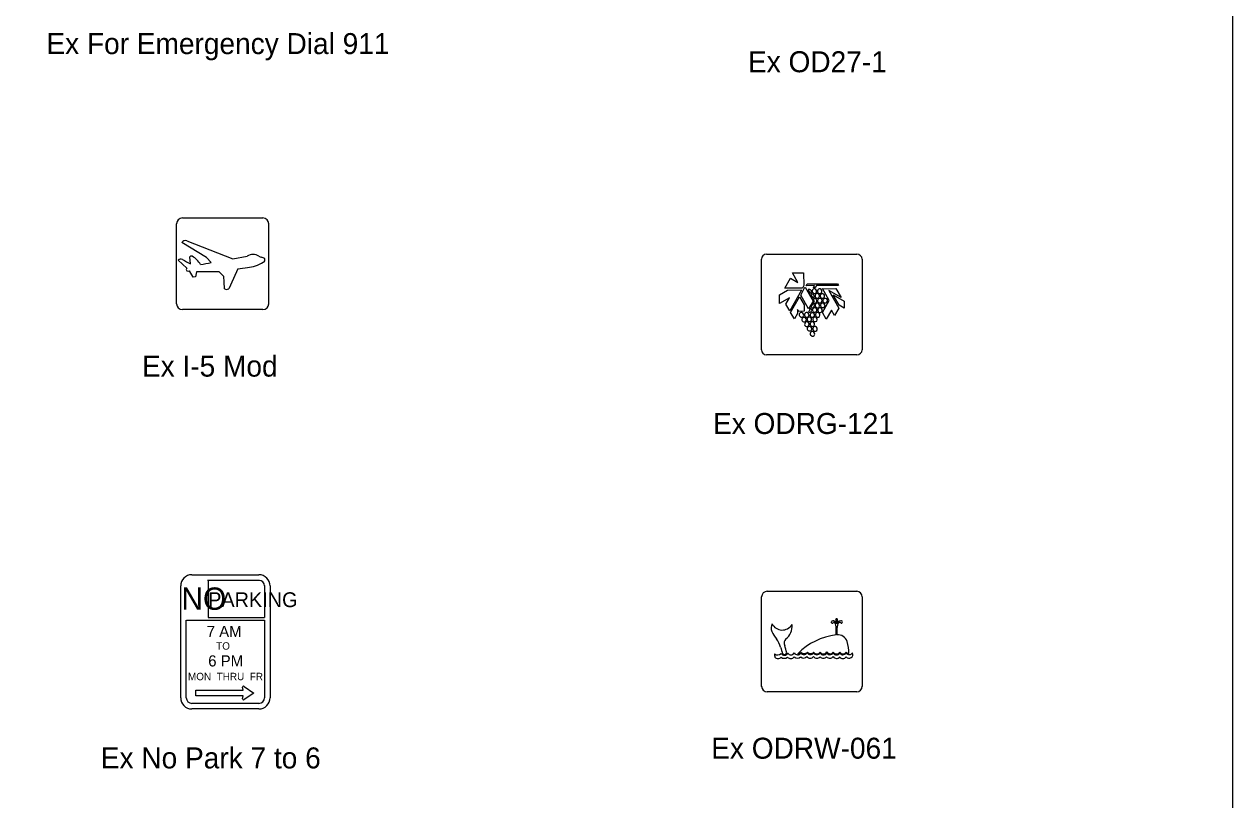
# Model space of a CAD drawing. Extents: x 42133 to 45533, y 41351 to 47951.
# Drawn here: x 43376.4 to 43808.3, y 47410.7 to 47688 of the extents above; entities that cross this region are included whole.
import ezdxf

# ---------------------------------------------------------------- set-up
doc = ezdxf.new("R2010")
doc.units = 0
doc.layers.add('P_ODOT_PLAN_Border', color=7, linetype='Continuous')
doc.layers.add('P_TRAF_SIGN_SignDetails', color=7, linetype='Continuous')

msp = doc.modelspace()

# ---------------------------------------------------------------- linework, layer by layer
at = {"layer": 'P_ODOT_PLAN_Border'}
msp.add_lwpolyline([(42208.34, 46901.35), (43808.34, 46901.35), (43808.34, 47901.35), (42208.34, 47901.35)], close=True, dxfattribs=at)
at = {"layer": 'P_TRAF_SIGN_SignDetails'}
for p, q in [((43432.9, 47618.72), (43461.71, 47618.72)), ((43430.84, 47588.01), (43430.84, 47616.66)), ((43463.77, 47588.01), (43463.77, 47616.67)), ((43441.52, 47604.57), (43432.67, 47610)), ((43441.52, 47604.57), (43432.67, 47610)), ((43434.44, 47610.6), (43450.99, 47604.14)), ((43434.44, 47610.6), (43450.99, 47604.14)), ((43435.77, 47602.38), (43435.54, 47604.78)), ((43435.77, 47602.38), (43435.54, 47604.78)), ((43443.21, 47602.82), (43441.52, 47604.57)), ((43443.21, 47602.82), (43441.52, 47604.57)), ((43450.99, 47604.14), (43456.11, 47605.02)), ((43450.99, 47604.14), (43456.11, 47605.02)), ((43641.69, 47605.78), (43674.01, 47605.78)), ((43434.5, 47600.76), (43431.38, 47603.67)), ((43434.5, 47600.76), (43431.38, 47603.67)), ((43452.71, 47600.53), (43451.2, 47597.09)), ((43452.71, 47600.53), (43451.2, 47597.09)), ((43639.87, 47571.64), (43639.87, 47603.94)), ((43675.84, 47603.94), (43675.84, 47571.64)), ((43436.8, 47597.58), (43435.41, 47599.77)), ((43436.8, 47597.58), (43435.41, 47599.77)), ((43437.65, 47597.69), (43436.8, 47597.58)), ((43437.65, 47597.69), (43436.8, 47597.58)), ((43437.96, 47599.41), (43437.65, 47597.69)), ((43437.96, 47599.41), (43437.65, 47597.69)), ((43446.03, 47599.41), (43437.96, 47599.41)), ((43446.03, 47599.41), (43437.96, 47599.41)), ((43447.74, 47597.82), (43446.03, 47599.41)), ((43447.74, 47597.82), (43446.03, 47599.41)), ((43447.78, 47595.9), (43447.74, 47597.82)), ((43447.78, 47595.9), (43447.74, 47597.82)), ((43447.93, 47593.35), (43447.78, 47595.9)), ((43447.93, 47593.35), (43447.78, 47595.9)), ((43451.2, 47597.09), (43449.46, 47593.38)), ((43451.2, 47597.09), (43449.46, 47593.38)), ((43648.21, 47593.6), (43650.3, 47597.2)), ((43650.3, 47597.2), (43652.88, 47595.71)), ((43651, 47599.09), (43654.95, 47599.12)), ((43652.88, 47595.71), (43651, 47599.09)), ((43654.95, 47599.12), (43655.05, 47594.61)), ((43646.27, 47591.19), (43649.22, 47592.94)), ((43654.49, 47593.58), (43648.21, 47593.6)), ((43649.22, 47592.94), (43654.13, 47592.98)), ((43654.13, 47592.97), (43649.97, 47585.57)), ((43653.91, 47591.17), (43655.43, 47593.99)), ((43655.05, 47594.61), (43654.49, 47593.58)), ((43655.46, 47593.99), (43658.34, 47589.02)), ((43655.83, 47594.51), (43656.18, 47595.14)), ((43658.86, 47594.53), (43655.83, 47594.51)), ((43656.17, 47595.14), (43667.01, 47595.22)), ((43657.38, 47591.71), (43656.55, 47593.11)), ((43658.31, 47590.07), (43657.51, 47591.46)), ((43658.47, 47593.74), (43658.86, 47594.53)), ((43659.01, 47593.74), (43658.47, 47593.74)), ((43659.52, 47594.56), (43659.01, 47593.74)), ((43667.36, 47594.64), (43659.52, 47594.56)), ((43664.09, 47589.21), (43661.63, 47593.46)), ((43661.63, 47593.44), (43666.5, 47593.46)), ((43668.36, 47590.24), (43663.96, 47592.76)), ((43663.96, 47592.76), (43667.5, 47586.53)), ((43666.5, 47593.46), (43668.36, 47590.24)), ((43667.01, 47595.22), (43667.36, 47594.64)), ((43646.26, 47588.14), (43646.27, 47591.19)), ((43649.84, 47590.13), (43646.26, 47588.14)), ((43648.58, 47587.87), (43649.84, 47590.13)), ((43649.97, 47585.57), (43648.58, 47587.87)), ((43650.26, 47584.92), (43653.49, 47590.5)), ((43653.49, 47590.5), (43655.13, 47587.65)), ((43656.73, 47586.26), (43653.91, 47591.17)), ((43655.13, 47587.65), (43655.14, 47585.35)), ((43658.34, 47589.02), (43656.73, 47586.26)), ((43657.54, 47586.77), (43658.34, 47588.17)), ((43658.85, 47589.13), (43658.45, 47589.8)), ((43658.45, 47588.39), (43658.85, 47589.13)), ((43661.66, 47584.96), (43664.09, 47589.21)), ((43667.59, 47587.54), (43665.47, 47591.24)), ((43665.48, 47591.24), (43669.42, 47588.97)), ((43669.4, 47586.53), (43667.59, 47587.54)), ((43669.42, 47588.97), (43669.4, 47586.53)), ((43461.71, 47585.96), (43432.9, 47585.96)), ((43651.63, 47582.64), (43650.26, 47584.92)), ((43652.71, 47584.55), (43651.63, 47582.64)), ((43652.75, 47586.03), (43652.71, 47584.55)), ((43653.22, 47585.33), (43652.75, 47586.03)), ((43655.14, 47585.35), (43653.22, 47585.33)), ((43657.38, 47586.47), (43656.67, 47585.07)), ((43657.54, 47586.77), (43657.54, 47586.75)), ((43663.05, 47582.55), (43661.66, 47584.96)), ((43664.86, 47585.74), (43663.05, 47582.55)), ((43666.02, 47583.85), (43664.86, 47585.74)), ((43667.5, 47586.53), (43666.02, 47583.85)), ((43674.01, 47569.8), (43641.69, 47569.8)), ((43436.29, 47491.17), (43460.26, 47491.17)), ((43441.92, 47489.19), (43460.41, 47489.19)), ((43442.08, 47489.19), (43442.08, 47475.92)), ((43432.3, 47447.21), (43432.3, 47487.17)), ((43462.28, 47487.32), (43462.28, 47479.56)), ((43464.27, 47487.17), (43464.27, 47447.21)), ((43641.91, 47485.27), (43673.91, 47485.27)), ((43462.28, 47479.57), (43462.28, 47475.88)), ((43639.92, 47451.28), (43639.92, 47483.29)), ((43675.9, 47483.29), (43675.9, 47451.28)), ((43434.28, 47447.16), (43434.28, 47474.92)), ((43434.32, 47474.93), (43462.25, 47474.93)), ((43442.08, 47475.92), (43462.25, 47475.92)), ((43462.28, 47474.92), (43462.28, 47447.19)), ((43666.55, 47469.73), (43666.55, 47471.35)), ((43666.83, 47471.35), (43666.83, 47469.73)), ((43437.7, 47447.92), (43437.7, 47449.91)), ((43437.7, 47449.9), (43454.61, 47449.9)), ((43454.61, 47449.9), (43454.4, 47450.97)), ((43454.97, 47451.28), (43458.46, 47448.9)), ((43454.97, 47451.27), (43454.97, 47451.28)), ((43458.46, 47448.9), (43454.97, 47446.53)), ((43673.91, 47449.3), (43641.91, 47449.3)), ((43460.32, 47445.2), (43436.23, 47445.2)), ((43454.61, 47447.92), (43437.7, 47447.92)), ((43454.4, 47446.83), (43454.61, 47447.92)), ((43460.26, 47443.21), (43436.29, 47443.21))]:
    msp.add_line(p, q, dxfattribs=at)
for centre, radius, start, end in [((43432.9, 47616.66), 2.06, 90, 180), ((43461.71, 47616.66), 2.06, 0, 90), ((43434, 47609.01), 1.65, 74.2986, 143.3147), ((43434, 47609.01), 1.65, 74.2986, 143.3147), ((43436.18, 47604.15), 0.901, 75.838, 135.4736), ((43436.18, 47604.15), 0.901, 75.838, 135.4736), ((43432.65, 47598.21), 7.78, 29.8241, 61.1299), ((43432.65, 47598.21), 7.78, 29.8241, 61.1299), ((43458.18, 47602.05), 3.62, 55.6072, 125.0039), ((43458.18, 47602.05), 3.62, 55.6072, 125.0039), ((43461.95, 47608.23), 3.63, 241.6875, 256.2375), ((43461.95, 47608.23), 3.63, 241.6875, 256.2375), ((43460.87, 47602.82), 1.91, 40.7676, 83.2482), ((43460.87, 47602.82), 1.91, 40.7676, 83.2482), ((43641.7, 47603.95), 1.83, 90, 180), ((43674.01, 47603.95), 1.83, 360, 90), ((43432.26, 47602.88), 1.18, 57.5908, 137.7902), ((43432.26, 47602.88), 1.18, 57.5908, 137.7902), ((43455.97, 47645.2), 47.34, 240.8211, 244.7467), ((43455.97, 47645.2), 47.34, 240.8211, 244.7467), ((43434.83, 47600.32), 0.553, 126.8989, 235.8954), ((43434.83, 47600.32), 0.553, 126.8989, 235.8954), ((43426.85, 47676.21), 75.19, 279.6072, 282.5677), ((43426.85, 47676.21), 75.19, 279.6072, 282.5677), ((43450.17, 47628.55), 28.13, 275.1739, 282.2634), ((43450.17, 47628.55), 28.13, 275.1739, 282.2634), ((43455.53, 47612.43), 11.39, 273.0928, 303.2737), ((43455.53, 47612.43), 11.39, 273.0928, 303.2737), ((43461.64, 47603.67), 0.778, 280.8397, 30.026), ((43461.64, 47603.67), 0.778, 280.8397, 30.026), ((43435.03, 47600.51), 0.829, 231.7402, 296.9787), ((43435.03, 47600.51), 0.829, 231.7402, 296.9787), ((43448.67, 47594.88), 1.7, 244.0761, 297.5725), ((43448.67, 47594.88), 1.7, 244.0761, 297.5725), ((43656.92, 47592.38), 0.82, 304.0341, 117.1736), ((43657.89, 47590.75), 0.8, 301.4153, 117.8615), ((43658.8, 47592.55), 0.816, 80.8803, 254.2919), ((43658.8, 47592.55), 0.816, 254.2919, 80.8803), ((43659.82, 47590.89), 0.816, 80.8803, 254.2919), ((43659.82, 47590.89), 0.816, 254.2919, 80.8803), ((43660.69, 47592.54), 0.816, 80.8803, 254.2919), ((43660.69, 47592.54), 0.816, 254.2919, 80.8803), ((43661.66, 47590.85), 0.816, 80.8803, 254.2919), ((43661.66, 47590.85), 0.816, 254.2919, 80.8803), ((43432.9, 47588.02), 2.06, 180, 269.9911), ((43461.71, 47588.02), 2.06, 270, 360), ((43658, 47587.43), 0.813, 235.7749, 65.0245), ((43658.84, 47589.09), 0.807, 240.9053, 118.8514), ((43659.87, 47587.43), 0.816, 80.8803, 254.2919), ((43659.87, 47587.43), 0.816, 254.2919, 80.8803), ((43660.75, 47589.17), 0.816, 80.8803, 254.2919), ((43660.75, 47589.17), 0.816, 254.2919, 80.8803), ((43661.79, 47587.46), 0.816, 80.8803, 254.2919), ((43661.79, 47587.46), 0.816, 254.2919, 80.8803), ((43662.66, 47589.17), 0.816, 80.8803, 254.2919), ((43662.66, 47589.17), 0.816, 254.2919, 80.8803), ((43654.17, 47584.1), 0.816, 80.8803, 254.2919), ((43654.17, 47584.1), 0.816, 254.2919, 80.8803), ((43655.13, 47582.38), 0.816, 80.8803, 254.2919), ((43655.13, 47582.38), 0.816, 254.2919, 80.8803), ((43656.07, 47584.08), 0.816, 80.8803, 254.2919), ((43656.07, 47584.08), 0.816, 254.2919, 80.8803), ((43657, 47582.51), 0.816, 80.8803, 254.2919), ((43657.03, 47585.77), 0.794, 244.3578, 63.1027), ((43657, 47582.51), 0.816, 254.2919, 80.8803), ((43658.06, 47584.03), 0.816, 80.8803, 254.2919), ((43658.06, 47584.03), 0.816, 254.2919, 80.8803), ((43658.9, 47585.81), 0.816, 80.8803, 254.2919), ((43659.01, 47582.44), 0.816, 80.8803, 254.2919), ((43658.9, 47585.81), 0.816, 254.2919, 80.8803), ((43659.01, 47582.44), 0.816, 254.2919, 80.8803), ((43659.98, 47584.1), 0.816, 80.8803, 254.2919), ((43659.98, 47584.1), 0.816, 254.2919, 80.8803), ((43660.81, 47585.75), 0.816, 80.8803, 254.2919), ((43660.81, 47585.75), 0.816, 254.2919, 80.8803), ((43656.11, 47580.74), 0.816, 80.8803, 254.2919), ((43656.11, 47580.74), 0.816, 254.2919, 80.8803), ((43657.06, 47579.11), 0.816, 80.8803, 254.2919), ((43657.06, 47579.11), 0.816, 254.2919, 80.8803), ((43658.06, 47580.77), 0.816, 80.8803, 254.2919), ((43658.06, 47580.77), 0.816, 254.2919, 80.8803), ((43659.03, 47579.08), 0.816, 80.8803, 254.2919), ((43659.03, 47579.08), 0.816, 254.2919, 80.8803), ((43658.09, 47577.3), 0.816, 80.8803, 254.2919), ((43658.09, 47577.3), 0.816, 254.2919, 80.8803), ((43641.7, 47571.63), 1.83, 180, 270), ((43674.01, 47571.63), 1.83, 270, 360), ((43436.29, 47487.17), 4, 90, 180), ((43460.27, 47487.17), 4, 0, 90), ((43460.27, 47487.17), 2.01, 0, 90), ((43641.91, 47483.28), 1.99, 90, 180), ((43673.91, 47483.28), 1.99, 0, 90), ((43665.47, 47474.06), 0.692, 45.3332, 154.4593), ((43666.75, 47475.11), 0.344, 342.273, 192.2088), ((43663.68, 47473.71), 3.05, 5.3787, 25.7831), ((43655.46, 47478.76), 12.21, 337.057, 342.0812), ((43668.41, 47472.97), 1.76, 97.0412, 163.6744), ((43668.35, 47474.3), 0.452, 264.8583, 109.7136), ((43647.33, 47472.15), 3.98, 158.1153, 198.1895), ((43661.8, 47480.44), 20.59, 207.569, 216.3416), ((43647.3, 47475.55), 4.13, 207.6004, 328.0251), ((43645.17, 47472.79), 5.67, 306.6237, 5.7964), ((43665.21, 47474.25), 0.386, 163.1275, 354.0773), ((43665.44, 47473.29), 0.931, 24.8622, 80.0168), ((43664.35, 47472.63), 2.51, 19.4352, 50.0968), ((43660.19, 47471.78), 6.38, 356.1916, 17.3933), ((43674.24, 47471.4), 7.41, 162.1183, 180.3672), ((43668.01, 47473.18), 0.961, 81.6019, 149.1312), ((43668.7, 47474.25), 0.562, 192.283, 225.8947), ((43636.3, 47461.85), 10.96, 18.2366, 35.605), ((43649.99, 47466.82), 2.02, 135.3335, 206.145), ((43669.6, 47446.2), 23.72, 97.3535, 135.0414), ((43667.06, 47466.02), 3.71, 20.5831, 93.6304), ((43649.44, 47462.36), 21.67, 1.6813, 13.2268), ((43645.67, 47464.23), 1.73, 228.5979, 316.178), ((43657.72, 47463.43), 13.2, 182.1914, 187.5218), ((43672.04, 47471.94), 26.19, 194.7138, 200.0447), ((43648.08, 47463.83), 1.41, 214.7838, 328.6198), ((43648.09, 47463.55), 0.876, 221.6747, 340.1997), ((43622.4, 47457.42), 27.14, 12.3981, 18.2851), ((43650.32, 47462.89), 1.65, 224.7408, 319.4175), ((43650.36, 47463.86), 1.32, 215.1193, 331.5119), ((43652.73, 47464), 1.44, 212.5377, 324.7801), ((43652.73, 47463.04), 1.69, 226.5111, 312.2911), ((43652.98, 47464.11), 1.16, 261.2982, 331.215), ((43654.96, 47463), 1.6, 228.4869, 317.442), ((43654.99, 47464.13), 1.49, 224.1945, 323.3666), ((43655.15, 47464.42), 1.45, 217.0083, 321.0854), ((43657.29, 47462.76), 1.42, 216.2487, 324.2486), ((43657.36, 47464.13), 1.47, 217.1556, 319.8479), ((43657.41, 47464.45), 1.47, 219.7451, 320.6602), ((43659.66, 47462.78), 1.48, 215.2403, 321.4728), ((43659.65, 47464.04), 1.45, 216.2591, 324.6149), ((43659.69, 47464.2), 1.35, 210.558, 331.399), ((43661.99, 47462.88), 1.56, 220.7475, 317.5805), ((43662.03, 47463.9), 1.38, 210.3876, 326.0936), ((43662.03, 47464.25), 1.35, 210.9659, 330.8997), ((43664.29, 47462.81), 1.51, 220.6371, 323.9982), ((43664.33, 47464.06), 1.48, 219.1892, 322.5889), ((43664.41, 47464.35), 1.42, 212.1262, 323.7899), ((43666.7, 47463.97), 1.44, 214.071, 323.2011), ((43666.71, 47462.65), 1.4, 211.2434, 323.017), ((43666.75, 47464.31), 1.44, 213.9278, 324.5199), ((43668.98, 47462.6), 1.4, 214.6704, 325.4289), ((43668.96, 47463.99), 1.42, 218.6283, 324.2056), ((43669.04, 47464.25), 1.36, 214.6247, 325.5795), ((43671.26, 47464.16), 1.52, 221.2469, 322.1712), ((43671.18, 47462.71), 1.39, 220.7194, 303.0912), ((43671.31, 47464.56), 1.57, 223.2632, 262.6397), ((43671.18, 47462.7), 1.38, 303.3542, 22.4211), ((43645.77, 47462.77), 1.56, 223.1778, 317.3248), ((43648.02, 47462.99), 1.69, 228.8384, 311.7749), ((43454.76, 47451), 0.353, 52.2694, 180.9101), ((43641.91, 47451.29), 1.99, 180, 270), ((43673.91, 47451.29), 1.99, 270, 0), ((43436.29, 47447.21), 4, 180, 270), ((43436.29, 47447.21), 2.01, 180, 270), ((43454.77, 47446.83), 0.364, 179.9672, 304.4622), ((43460.27, 47447.21), 4, 270, 0), ((43460.27, 47447.21), 2.01, 270, 0)]:
    msp.add_arc(centre, radius, start, end, dxfattribs=at)

# ---------------------------------------------------------------- texts
for s, height, p in [('Ex For Emergency Dial 911', 7.5, (43384.3, 47677.31)), ('Ex OD27-1', 7.5, (43635.05, 47670.82)), ('Ex I-5 Mod', 7.5, (43418.45, 47562.01)), ('Ex ODRG-121', 7.5, (43622.55, 47541.5)), ('NO', 7.992, (43432.55, 47478.64)), ('PARKING', 5.307, (43442.12, 47479.6)), ('7 AM', 3.996, (43441.6, 47468.9)), ('TO', 2.653, (43444.98, 47464.39)), ('6 PM', 3.996, (43442.14, 47458.38)), ('MON  THRU  FRI', 2.6532, (43434.91, 47453.47)), ('Ex ODRW-061', 7.5, (43621.91, 47425.42)), ('Ex No Park 7 to 6', 7.5, (43403.75, 47421.95))]:
    msp.add_text(s, height=height, dxfattribs=at).set_placement(p)

doc.saveas('drawing.dxf')
